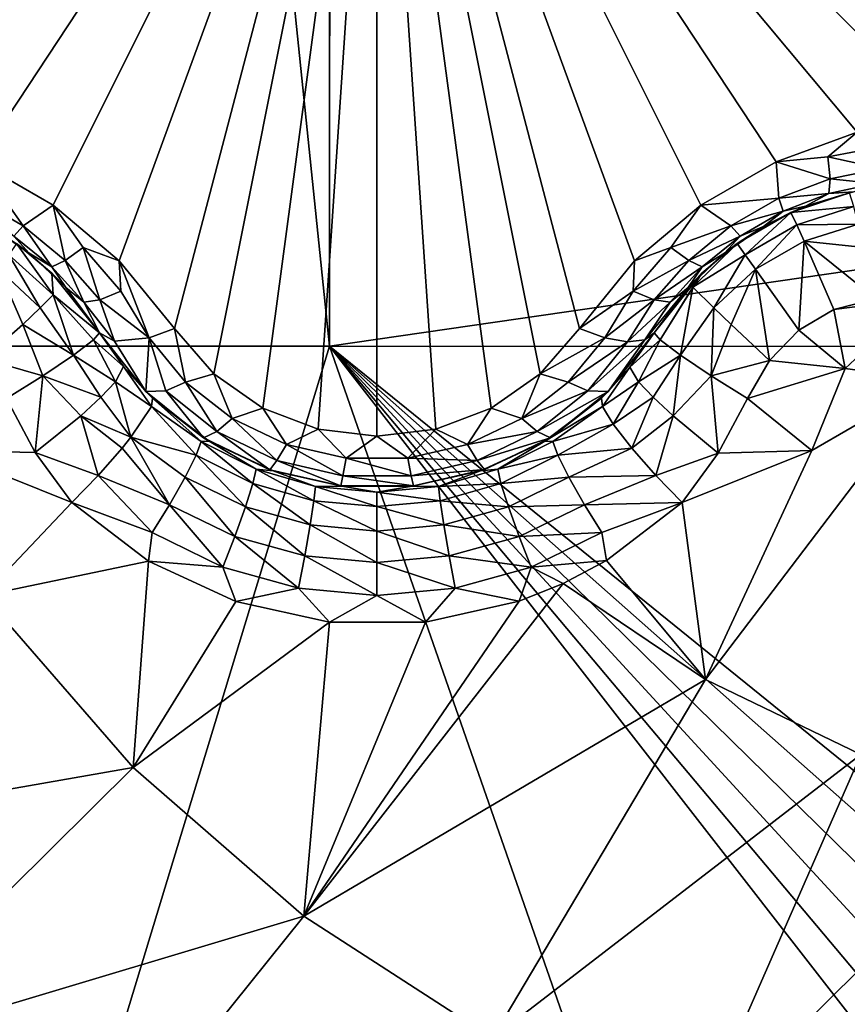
# Model space of a CAD drawing. Header units: metres. Extents: x -205 to 205, y -104 to 104.
# Tile 406 of 656: x -167.85 to -165.85, y 45.55 to 47.93. Entities that reach past the tile are written whole.
import ezdxf

# ---------------------------------------------------------------- set-up
doc = ezdxf.new("R2010")
doc.units = ezdxf.units.M
doc.layers.add('solid_01_2-CONSUMER_EHM_BOX_SW0001', color=7, linetype='CONTINUOUS')

msp = doc.modelspace()

# ---------------------------------------------------------------- linework, layer by layer
at = {"layer": 'solid_01_2-CONSUMER_EHM_BOX_SW0001'}
for points in [[(-200.010849, -74.958488), (-200.010773, 75.041512), (-0.010778, 75.04142)], [(-0.010849, -74.95858), (-200.010849, -74.958488), (-0.010778, 75.04142)], [(-91.959076, 42.820488, 75), (-76.402473, 63.637558, 75), (-185.602478, 63.645401, 75)], [(-92.726151, 42.986298, 75), (-91.959076, 42.820488, 75), (-185.602478, 63.645401, 75)], [(-93.500885, 43.041248, 75), (-92.726151, 42.986298, 75), (-185.602478, 63.645401, 75)], [(-168.500885, 43.051987, 75), (-93.500885, 43.041248, 75), (-185.602478, 63.645401, 75)], [(-168.602615, 61.64418, 69), (-167.103653, 47.144073, 63.099998), (-168.603653, 47.14418, 63.099998)], [(-167.103073, 55.294075, 66.416206), (-167.103653, 47.144073, 63.099998), (-168.602615, 61.64418, 69)], [(-167.103546, 48.644073, 69.5), (-167.103653, 47.144073, 63.099998), (-167.103073, 55.294075, 66.416206)], [(-168.829529, 47.989223, 16.667706), (-168.743637, 47.874794, 16.660553), (-166.989258, 49.051769, 15.440842)], [(-168.743637, 47.874794, 16.660553), (-168.632523, 47.783989, 16.639118), (-166.989258, 49.051769, 15.440842)], [(-168.632523, 47.783989, 16.639118), (-168.501999, 47.72253, 16.603487), (-166.989258, 49.051769, 15.440842)], [(-168.501999, 47.72253, 16.603487), (-168.35968, 47.695293, 16.554106), (-166.989258, 49.051769, 15.440842)], [(-168.35968, 47.695293, 16.554106), (-168.151077, 47.6614, 16.486938), (-166.989258, 49.051769, 15.440842)], [(-168.151077, 47.6614, 16.486938), (-167.954849, 47.590122, 16.452236), (-166.989258, 49.051769, 15.440842)], [(-167.954849, 47.590122, 16.452236), (-167.772354, 47.484768, 16.45223), (-166.989258, 49.051769, 15.440842)], [(-167.772354, 47.484768, 16.45223), (-167.612503, 47.350471, 16.486921), (-166.989258, 49.051769, 15.440842)], [(-167.612503, 47.350471, 16.486921), (-167.47879, 47.186714, 16.554106), (-166.989258, 49.051769, 15.440842)], [(-167.47879, 47.186714, 16.554106), (-167.384018, 47.077061, 16.603498), (-166.989258, 49.051769, 15.440842)], [(-167.384018, 47.077061, 16.603498), (-167.265472, 46.994724, 16.639135), (-166.989258, 49.051769, 15.440842)], [(-167.265472, 46.994724, 16.639135), (-167.131271, 46.943928, 16.660563), (-166.989258, 49.051769, 15.440842)], [(-167.131271, 46.943928, 16.660563), (-166.989212, 46.926777, 16.667706), (-166.989258, 49.051769, 15.440842)], [(-165.476486, 47.722546, 16.603502), (-166.989258, 49.051769, 15.440842), (-165.618835, 47.695293, 16.554106)], [(-165.827515, 47.661377, 16.486923), (-165.618835, 47.695293, 16.554106), (-166.989258, 49.051769, 15.440842)], [(-165.345917, 47.784039, 16.639137), (-166.989258, 49.051769, 15.440842), (-165.476486, 47.722546, 16.603502)], [(-165.234818, 47.87487, 16.660563), (-166.989258, 49.051769, 15.440842), (-165.345917, 47.784039, 16.639137)], [(-165.148941, 47.989319, 16.667706), (-166.989258, 49.051769, 15.440842), (-165.234818, 47.87487, 16.660563)], [(-166.023712, 47.590107, 16.452232), (-165.827515, 47.661377, 16.486923), (-166.989258, 49.051769, 15.440842)], [(-166.206207, 47.484741, 16.452232), (-166.023712, 47.590107, 16.452232), (-166.989258, 49.051769, 15.440842)], [(-166.366058, 47.350441, 16.486931), (-166.206207, 47.484741, 16.452232), (-166.989258, 49.051769, 15.440842)], [(-166.499725, 47.186714, 16.554106), (-166.366058, 47.350441, 16.486931), (-166.989258, 49.051769, 15.440842)], [(-166.594482, 47.07708, 16.603489), (-166.499725, 47.186714, 16.554106), (-166.989258, 49.051769, 15.440842)], [(-166.712982, 46.994762, 16.63912), (-166.594482, 47.07708, 16.603489), (-166.989258, 49.051769, 15.440842)], [(-166.847168, 46.943951, 16.660553), (-166.712982, 46.994762, 16.63912), (-166.989258, 49.051769, 15.440842)], [(-166.989212, 46.926777, 16.667706), (-166.847168, 46.943951, 16.660553), (-166.989258, 49.051769, 15.440842)], [(-167.103653, 47.144073, 69.5), (-167.103653, 47.144073, 63.099998), (-167.103546, 48.644073, 69.5)], [(-167.103653, 47.144073, 69.5), (-167.103546, 48.644073, 69.5), (-156.753555, 48.64333, 69.5)], [(-156.753662, 47.14333, 69.5), (-167.103653, 47.144073, 69.5), (-156.753555, 48.64333, 69.5)], [(-165.899048, 47.601673, 16.492575), (-165.827515, 47.661377, 16.486923), (-166.023712, 47.590107, 16.452232)], [(-165.899048, 47.601673, 16.492575), (-165.761932, 47.627705, 16.533466), (-165.827515, 47.661377, 16.486923)], [(-165.769516, 47.573307, 16.586805), (-165.761932, 47.627705, 16.533466), (-165.899048, 47.601673, 16.492575)], [(-167.845108, 47.434937, 16.525867), (-167.954849, 47.590122, 16.452236), (-167.961288, 47.502037, 16.525846)], [(-167.845108, 47.434937, 16.525867), (-167.772354, 47.484768, 16.45223), (-167.954849, 47.590122, 16.452236)], [(-166.016983, 47.502155, 16.525867), (-166.023712, 47.590107, 16.452232), (-166.206207, 47.484741, 16.452232)], [(-165.893478, 47.548466, 16.547344), (-165.899048, 47.601673, 16.492575), (-166.023712, 47.590107, 16.452232)], [(-165.893478, 47.548466, 16.547344), (-166.023712, 47.590107, 16.452232), (-166.016983, 47.502155, 16.525867)], [(-165.769516, 47.573307, 16.586805), (-165.899048, 47.601673, 16.492575), (-165.893478, 47.548466, 16.547344)], [(-165.769516, 47.573307, 16.586805), (-165.893478, 47.548466, 16.547344), (-165.784134, 47.537354, 16.652796)], [(-165.893478, 47.548466, 16.547344), (-166.016983, 47.502155, 16.525867), (-165.896179, 47.512939, 16.615105)], [(-165.893478, 47.548466, 16.547344), (-165.896179, 47.512939, 16.615105), (-165.784134, 47.537354, 16.652796)], [(-165.896179, 47.512939, 16.615105), (-165.952621, 47.482216, 16.674862), (-165.836319, 47.517094, 16.708681)], [(-165.846451, 47.514858, 18.188536), (-165.836319, 47.517094, 16.708681), (-165.952621, 47.482216, 16.674862)], [(-165.784134, 47.537354, 16.652796), (-165.896179, 47.512939, 16.615105), (-165.836319, 47.517094, 16.708681)], [(-167.845108, 47.434937, 16.525867), (-167.961288, 47.502037, 16.525846), (-167.867538, 47.41021, 16.594767)], [(-166.016983, 47.502155, 16.525867), (-166.206207, 47.484741, 16.452232), (-166.133179, 47.435093, 16.525846)], [(-166.016983, 47.502155, 16.525867), (-166.133179, 47.435093, 16.525846), (-166.00679, 47.470371, 16.594767)], [(-166.016983, 47.502155, 16.525867), (-166.00679, 47.470371, 16.594767), (-165.896179, 47.512939, 16.615105)], [(-165.896179, 47.512939, 16.615105), (-166.00679, 47.470371, 16.594767), (-165.952621, 47.482216, 16.674862)], [(-165.988052, 47.467319, 18.189606), (-165.846451, 47.514858, 18.188536), (-165.952621, 47.482216, 16.674862)], [(-165.836121, 47.481968, 18.315002), (-165.846451, 47.514858, 18.188536), (-165.988052, 47.467319, 18.189606)], [(-167.743256, 47.351135, 16.547346), (-167.772354, 47.484768, 16.45223), (-167.845108, 47.434937, 16.525867)], [(-167.699966, 47.382557, 16.492579), (-167.612503, 47.350471, 16.486921), (-167.772354, 47.484768, 16.45223)], [(-167.743256, 47.351135, 16.547346), (-167.699966, 47.382557, 16.492579), (-167.772354, 47.484768, 16.45223)], [(-166.278397, 47.382717, 16.492529), (-166.206207, 47.484741, 16.452232), (-166.366058, 47.350441, 16.486931)], [(-166.133179, 47.435093, 16.525846), (-166.206207, 47.484741, 16.452232), (-166.278397, 47.382717, 16.492529)], [(-166.133179, 47.435093, 16.525846), (-166.110779, 47.410351, 16.594748), (-166.00679, 47.470371, 16.594767)], [(-166.00679, 47.470371, 16.594767), (-166.110779, 47.410351, 16.594748), (-166.054749, 47.433132, 16.664257)], [(-166.00679, 47.470371, 16.594767), (-166.054749, 47.433132, 16.664257), (-165.952621, 47.482216, 16.674862)], [(-165.988052, 47.467319, 18.189606), (-165.952621, 47.482216, 16.674862), (-166.054749, 47.433132, 16.664257)], [(-165.836121, 47.481968, 18.315002), (-165.988052, 47.467319, 18.189606), (-165.974014, 47.437275, 18.314014)], [(-165.825073, 47.438911, 18.370676), (-165.836121, 47.481968, 18.315002), (-165.974014, 47.437275, 18.314014)], [(-166.118103, 47.392178, 18.189602), (-165.988052, 47.467319, 18.189606), (-166.054764, 47.433128, 18.189688)], [(-165.988052, 47.467319, 18.189606), (-166.118103, 47.392178, 18.189602), (-166.099075, 47.365013, 18.314014)], [(-165.974014, 47.437275, 18.314014), (-165.988052, 47.467319, 18.189606), (-166.099075, 47.365013, 18.314014)], [(-166.054764, 47.433128, 18.189688), (-165.988052, 47.467319, 18.189606), (-166.054749, 47.433132, 16.664257)], [(-167.923813, 47.433159, 16.664257), (-167.860779, 47.392437, 18.189602), (-167.830246, 47.369255, 16.674856)], [(-167.867538, 47.41021, 16.594767), (-167.923813, 47.433159, 16.664257), (-167.830246, 47.369255, 16.674856)], [(-167.845108, 47.434937, 16.525867), (-167.867538, 47.41021, 16.594767), (-167.775375, 47.335712, 16.615108)], [(-167.743256, 47.351135, 16.547346), (-167.845108, 47.434937, 16.525867), (-167.775375, 47.335712, 16.615108)], [(-166.133179, 47.435093, 16.525846), (-166.278397, 47.382717, 16.492529), (-166.235107, 47.351276, 16.5473)], [(-166.133179, 47.435093, 16.525846), (-166.235107, 47.351276, 16.5473), (-166.110779, 47.410351, 16.594748)], [(-166.110779, 47.410351, 16.594748), (-166.148315, 47.369228, 16.674866), (-166.054749, 47.433132, 16.664257)], [(-166.054764, 47.433128, 18.189688), (-166.054749, 47.433132, 16.664257), (-166.148315, 47.369228, 16.674866)], [(-166.118103, 47.392178, 18.189602), (-166.054764, 47.433128, 18.189688), (-166.148315, 47.369228, 16.674866)], [(-165.974014, 47.437275, 18.314014), (-166.099075, 47.365013, 18.314014), (-166.074051, 47.329945, 18.369345)], [(-165.956131, 47.398079, 18.369343), (-165.974014, 47.437275, 18.314014), (-166.074051, 47.329945, 18.369345)], [(-165.825073, 47.438911, 18.370676), (-165.974014, 47.437275, 18.314014), (-165.956131, 47.398079, 18.369343)], [(-165.81131, 47.38245, 18.411446), (-165.825073, 47.438911, 18.370676), (-165.956131, 47.398079, 18.369343)], [(-167.775375, 47.335712, 16.615108), (-167.867538, 47.41021, 16.594767), (-167.830246, 47.369255, 16.674856)], [(-166.235107, 47.351276, 16.5473), (-166.203003, 47.335838, 16.615065), (-166.110779, 47.410351, 16.594748)], [(-166.110779, 47.410351, 16.594748), (-166.203003, 47.335838, 16.615065), (-166.148315, 47.369228, 16.674866)], [(-165.956131, 47.398079, 18.369343), (-166.074051, 47.329945, 18.369345), (-165.968704, 47.183304, 18.439503)], [(-165.884003, 47.232647, 18.439516), (-165.956131, 47.398079, 18.369343), (-165.968704, 47.183304, 18.439503)], [(-165.782516, 47.258736, 18.438095), (-165.956131, 47.398079, 18.369343), (-165.884003, 47.232647, 18.439516)], [(-165.782516, 47.258736, 18.438095), (-165.81131, 47.38245, 18.411446), (-165.956131, 47.398079, 18.369343)], [(-167.772156, 47.2682, 18.315002), (-167.860779, 47.392437, 18.189602), (-167.879776, 47.365257, 18.314011)], [(-167.772156, 47.2682, 18.315002), (-167.775421, 47.320827, 18.189007), (-167.860779, 47.392437, 18.189602)], [(-167.830246, 47.369255, 16.674856), (-167.860779, 47.392437, 18.189602), (-167.775421, 47.320827, 18.189007)], [(-167.65976, 47.256203, 16.586803), (-167.699966, 47.382557, 16.492579), (-167.743256, 47.351135, 16.547346)], [(-167.699966, 47.382557, 16.492579), (-167.608871, 47.276829, 16.53347), (-167.612503, 47.350471, 16.486921)], [(-167.65976, 47.256203, 16.586803), (-167.608871, 47.276829, 16.53347), (-167.699966, 47.382557, 16.492579)], [(-166.369583, 47.276932, 16.533424), (-166.278397, 47.382717, 16.492529), (-166.366058, 47.350441, 16.486931)], [(-166.235107, 47.351276, 16.5473), (-166.278397, 47.382717, 16.492529), (-166.369583, 47.276932, 16.533424)], [(-166.225006, 47.286755, 18.251541), (-166.118103, 47.392178, 18.189602), (-166.20314, 47.320801, 18.189007)], [(-166.099075, 47.365013, 18.314014), (-166.118103, 47.392178, 18.189602), (-166.225006, 47.286755, 18.251541)], [(-166.20314, 47.320801, 18.189007), (-166.118103, 47.392178, 18.189602), (-166.148315, 47.369228, 16.674866)], [(-167.803925, 47.237106, 18.370678), (-167.879776, 47.365257, 18.314011), (-167.904785, 47.330177, 18.369339)], [(-167.803925, 47.237106, 18.370678), (-167.772156, 47.2682, 18.315002), (-167.879776, 47.365257, 18.314011)], [(-167.830246, 47.369255, 16.674856), (-167.775421, 47.320827, 18.189007), (-167.741867, 47.285961, 16.708677)], [(-167.775375, 47.335712, 16.615108), (-167.830246, 47.369255, 16.674856), (-167.741867, 47.285961, 16.708677)], [(-167.743256, 47.351135, 16.547346), (-167.775375, 47.335712, 16.615108), (-167.698212, 47.250889, 16.652798)], [(-167.65976, 47.256203, 16.586803), (-167.743256, 47.351135, 16.547346), (-167.698212, 47.250889, 16.652798)], [(-167.539917, 47.164806, 16.587637), (-167.47879, 47.186714, 16.554106), (-167.612503, 47.350471, 16.486921)], [(-167.608871, 47.276829, 16.53347), (-167.539917, 47.164806, 16.587637), (-167.612503, 47.350471, 16.486921)], [(-166.369583, 47.276932, 16.533424), (-166.366058, 47.350441, 16.486931), (-166.499725, 47.186714, 16.554106)], [(-166.235107, 47.351276, 16.5473), (-166.369583, 47.276932, 16.533424), (-166.31868, 47.256294, 16.586763)], [(-166.235107, 47.351276, 16.5473), (-166.31868, 47.256294, 16.586763), (-166.203003, 47.335838, 16.615065)], [(-166.203003, 47.335838, 16.615065), (-166.236664, 47.285946, 16.708685), (-166.148315, 47.369228, 16.674866)], [(-166.20314, 47.320801, 18.189007), (-166.148315, 47.369228, 16.674866), (-166.236664, 47.285946, 16.708685)], [(-166.099075, 47.365013, 18.314014), (-166.225006, 47.286755, 18.251541), (-166.174866, 47.236801, 18.370676)], [(-166.074051, 47.329945, 18.369345), (-166.099075, 47.365013, 18.314014), (-166.174866, 47.236801, 18.370676)], [(-167.941177, 47.113445, 18.438204), (-167.845932, 47.196953, 18.411446), (-167.904785, 47.330177, 18.369339)], [(-167.845932, 47.196953, 18.411446), (-167.803925, 47.237106, 18.370678), (-167.904785, 47.330177, 18.369339)], [(-167.698212, 47.250889, 16.652798), (-167.775375, 47.335712, 16.615108), (-167.741867, 47.285961, 16.708677)], [(-166.31868, 47.256294, 16.586763), (-166.280243, 47.250969, 16.652756), (-166.203003, 47.335838, 16.615065)], [(-166.203003, 47.335838, 16.615065), (-166.280243, 47.250969, 16.652756), (-166.236664, 47.285946, 16.708685)], [(-166.074051, 47.329945, 18.369345), (-166.174866, 47.236801, 18.370676), (-166.132828, 47.196667, 18.411446)], [(-166.074051, 47.329945, 18.369345), (-166.132828, 47.196667, 18.411446), (-166.040024, 47.109921, 18.438086)], [(-165.968704, 47.183304, 18.439503), (-166.074051, 47.329945, 18.369345), (-166.040024, 47.109921, 18.438086)], [(-167.772156, 47.2682, 18.315002), (-167.659988, 47.17662, 18.184393), (-167.775421, 47.320827, 18.189007)], [(-167.741867, 47.285961, 16.708677), (-167.775421, 47.320827, 18.189007), (-167.659988, 47.17662, 18.184393)], [(-166.20314, 47.320801, 18.189007), (-166.236664, 47.285946, 16.708685), (-166.318527, 47.176617, 16.770613)], [(-166.318527, 47.176617, 18.184393), (-166.20314, 47.320801, 18.189007), (-166.318527, 47.176617, 16.770613)], [(-166.303894, 47.159401, 18.285561), (-166.20314, 47.320801, 18.189007), (-166.318527, 47.176617, 18.184393)], [(-166.225006, 47.286755, 18.251541), (-166.20314, 47.320801, 18.189007), (-166.303894, 47.159401, 18.285561)], [(-167.741867, 47.285961, 16.708677), (-167.659988, 47.17662, 18.184393), (-167.659988, 47.17662, 16.770613)], [(-167.698212, 47.250889, 16.652798), (-167.741867, 47.285961, 16.708677), (-167.659988, 47.17662, 16.770613)], [(-166.341599, 47.159428, 16.703592), (-166.318527, 47.176617, 16.770613), (-166.236664, 47.285946, 16.708685)], [(-166.280243, 47.250969, 16.652756), (-166.341599, 47.159428, 16.703592), (-166.236664, 47.285946, 16.708685)], [(-166.225006, 47.286755, 18.251541), (-166.303894, 47.159401, 18.285561), (-166.255188, 47.122643, 18.369303)], [(-166.174866, 47.236801, 18.370676), (-166.225006, 47.286755, 18.251541), (-166.255188, 47.122643, 18.369303)], [(-167.803925, 47.237106, 18.370678), (-167.723328, 47.122643, 18.369303), (-167.772156, 47.2682, 18.315002)], [(-167.772156, 47.2682, 18.315002), (-167.723328, 47.122643, 18.369303), (-167.674637, 47.159401, 18.285561)], [(-167.772156, 47.2682, 18.315002), (-167.674637, 47.159401, 18.285561), (-167.659988, 47.17662, 18.184393)], [(-167.65976, 47.256203, 16.586803), (-167.698212, 47.250889, 16.652798), (-167.624237, 47.156239, 16.680105)], [(-167.539917, 47.164806, 16.587637), (-167.608871, 47.276829, 16.53347), (-167.65976, 47.256203, 16.586803)], [(-167.624237, 47.156239, 16.680105), (-167.539917, 47.164806, 16.587637), (-167.65976, 47.256203, 16.586803)], [(-166.438202, 47.164692, 16.587925), (-166.369583, 47.276932, 16.533424), (-166.499725, 47.186714, 16.554106)], [(-166.31868, 47.256294, 16.586763), (-166.369583, 47.276932, 16.533424), (-166.438202, 47.164692, 16.587925)], [(-166.438202, 47.164692, 16.587925), (-166.383148, 47.154961, 16.639465), (-166.31868, 47.256294, 16.586763)], [(-166.31868, 47.256294, 16.586763), (-166.383148, 47.154961, 16.639465), (-166.280243, 47.250969, 16.652756)], [(-165.884003, 47.232647, 18.439516), (-165.856842, 47.090366, 18.426464), (-165.675873, 47.259071, 18.432564)], [(-165.782516, 47.258736, 18.438095), (-165.884003, 47.232647, 18.439516), (-165.675873, 47.259071, 18.432564)], [(-165.856842, 47.090366, 18.426464), (-165.64505, 47.06134, 18.393747), (-165.675873, 47.259071, 18.432564)], [(-167.845932, 47.196953, 18.411446), (-167.723328, 47.122643, 18.369303), (-167.803925, 47.237106, 18.370678)], [(-167.624237, 47.156239, 16.680105), (-167.698212, 47.250889, 16.652798), (-167.659988, 47.17662, 16.770613)], [(-166.383148, 47.154961, 16.639465), (-166.341599, 47.159428, 16.703592), (-166.280243, 47.250969, 16.652756)], [(-166.174866, 47.236801, 18.370676), (-166.255188, 47.122643, 18.369303), (-166.180786, 47.072655, 18.42128)], [(-166.132828, 47.196667, 18.411446), (-166.174866, 47.236801, 18.370676), (-166.180786, 47.072655, 18.42128)], [(-165.884003, 47.232647, 18.439516), (-165.968704, 47.183304, 18.439503), (-165.856842, 47.090366, 18.426464)], [(-167.941177, 47.113445, 18.438204), (-167.797729, 47.072655, 18.42128), (-167.845932, 47.196953, 18.411446)], [(-167.845932, 47.196953, 18.411446), (-167.797729, 47.072655, 18.42128), (-167.723328, 47.122643, 18.369303)], [(-167.45195, 47.057407, 16.634918), (-167.47879, 47.186714, 16.554106), (-167.539917, 47.164806, 16.587637)], [(-167.45195, 47.057407, 16.634918), (-167.384018, 47.077061, 16.603498), (-167.47879, 47.186714, 16.554106)], [(-166.438202, 47.164692, 16.587925), (-166.499725, 47.186714, 16.554106), (-166.594482, 47.07708, 16.603489)], [(-166.040024, 47.109921, 18.438086), (-166.132828, 47.196667, 18.411446), (-166.180786, 47.072655, 18.42128)], [(-165.968704, 47.183304, 18.439503), (-166.040024, 47.109921, 18.438086), (-165.856842, 47.090366, 18.426464)], [(-167.621658, 47.058136, 18.304129), (-167.674637, 47.159401, 18.285561), (-167.723328, 47.122643, 18.369303)], [(-167.602524, 47.095238, 18.172401), (-167.659988, 47.17662, 18.184393), (-167.674637, 47.159401, 18.285561)], [(-167.621658, 47.058136, 18.304129), (-167.602524, 47.095238, 18.172401), (-167.674637, 47.159401, 18.285561)], [(-167.659988, 47.17662, 16.770613), (-167.659988, 47.17662, 18.184393), (-167.602524, 47.095238, 18.172401)], [(-167.548187, 47.034508, 16.815081), (-167.659988, 47.17662, 16.770613), (-167.602524, 47.095238, 18.172401)], [(-167.548187, 47.034508, 16.815081), (-167.624237, 47.156239, 16.680105), (-167.659988, 47.17662, 16.770613)], [(-167.548187, 47.034508, 16.815081), (-167.539917, 47.164806, 16.587637), (-167.624237, 47.156239, 16.680105)], [(-167.499649, 47.036022, 16.690861), (-167.539917, 47.164806, 16.587637), (-167.548187, 47.034508, 16.815081)], [(-167.499649, 47.036022, 16.690861), (-167.45195, 47.057407, 16.634918), (-167.539917, 47.164806, 16.587637)], [(-166.526566, 47.057415, 16.634914), (-166.438202, 47.164692, 16.587925), (-166.594482, 47.07708, 16.603489)], [(-166.526566, 47.057415, 16.634914), (-166.383148, 47.154961, 16.639465), (-166.438202, 47.164692, 16.587925)], [(-166.478867, 47.03603, 16.690857), (-166.430237, 47.034603, 16.81505), (-166.341599, 47.159428, 16.703592)], [(-166.478867, 47.03603, 16.690857), (-166.341599, 47.159428, 16.703592), (-166.383148, 47.154961, 16.639465)], [(-166.430237, 47.034603, 16.81505), (-166.318527, 47.176617, 16.770613), (-166.341599, 47.159428, 16.703592)], [(-166.430237, 47.034603, 16.81505), (-166.318527, 47.176617, 18.184393), (-166.318527, 47.176617, 16.770613)], [(-166.430237, 47.034603, 16.81505), (-166.377304, 47.093616, 18.172096), (-166.318527, 47.176617, 18.184393)], [(-166.377304, 47.093616, 18.172096), (-166.303894, 47.159401, 18.285561), (-166.318527, 47.176617, 18.184393)], [(-166.356873, 47.058136, 18.304127), (-166.303894, 47.159401, 18.285561), (-166.377304, 47.093616, 18.172096)], [(-166.356873, 47.058136, 18.304127), (-166.255188, 47.122643, 18.369303), (-166.303894, 47.159401, 18.285561)], [(-168.603653, 47.14418, 63.099998), (-167.103653, 47.144073, 63.099998), (-168.500961, 42.551987, 63.099998)], [(-167.103653, 47.144073, 63.099998), (-165.500961, 42.551556, 63.099998), (-168.500961, 42.551987, 63.099998)], [(-167.103653, 47.144073, 63.099998), (-165.478745, 45.055916, 63.099998), (-165.500961, 42.551556, 63.099998)], [(-167.103653, 47.144073, 63.099998), (-165.458801, 45.188354, 63.099998), (-165.478745, 45.055916, 63.099998)], [(-167.103653, 47.144073, 63.099998), (-165.111298, 45.532738, 63.099998), (-165.227432, 45.485256, 63.099998)], [(-167.103653, 47.144073, 63.099998), (-156.753662, 47.14333, 63.099998), (-165.111298, 45.532738, 63.099998)], [(-167.103653, 47.144073, 63.099998), (-165.227432, 45.485256, 63.099998), (-165.330124, 45.406025, 63.099998)], [(-167.103653, 47.144073, 63.099998), (-165.330124, 45.406025, 63.099998), (-165.410278, 45.304058, 63.099998)], [(-167.103653, 47.144073, 63.099998), (-165.410278, 45.304058, 63.099998), (-165.458801, 45.188354, 63.099998)], [(-156.753662, 47.14333, 69.5), (-156.753662, 47.14333, 63.099998), (-167.103653, 47.144073, 63.099998)], [(-156.753662, 47.14333, 69.5), (-167.103653, 47.144073, 63.099998), (-167.103653, 47.144073, 69.5)], [(-166.478867, 47.03603, 16.690857), (-166.383148, 47.154961, 16.639465), (-166.526566, 47.057415, 16.634914)], [(-167.941177, 47.113445, 18.438204), (-167.885086, 47.017994, 18.432564), (-167.797729, 47.072655, 18.42128)], [(-167.656906, 47.021286, 18.36202), (-167.723328, 47.122643, 18.369303), (-167.797729, 47.072655, 18.42128)], [(-167.656906, 47.021286, 18.36202), (-167.621658, 47.058136, 18.304129), (-167.723328, 47.122643, 18.369303)], [(-166.321609, 47.021286, 18.36202), (-166.255188, 47.122643, 18.369303), (-166.356873, 47.058136, 18.304127)], [(-166.27272, 46.975952, 18.402061), (-166.255188, 47.122643, 18.369303), (-166.321609, 47.021286, 18.36202)], [(-166.27272, 46.975952, 18.402061), (-166.180786, 47.072655, 18.42128), (-166.255188, 47.122643, 18.369303)], [(-167.621658, 47.058136, 18.304129), (-167.534897, 46.998158, 18.24468), (-167.602524, 47.095238, 18.172401)], [(-167.602524, 47.095238, 18.172401), (-167.534897, 46.998158, 18.24468), (-167.532104, 47.018768, 18.155281)], [(-167.548187, 47.034508, 16.815081), (-167.602524, 47.095238, 18.172401), (-167.532104, 47.018768, 18.155281)], [(-166.377304, 47.093616, 18.172096), (-166.446411, 47.018768, 18.155281), (-166.443634, 46.998161, 18.244682)], [(-166.430237, 47.034603, 16.81505), (-166.446411, 47.018768, 18.155281), (-166.377304, 47.093616, 18.172096)], [(-166.356873, 47.058136, 18.304127), (-166.377304, 47.093616, 18.172096), (-166.443634, 46.998161, 18.244682)], [(-166.040024, 47.109921, 18.438086), (-166.180786, 47.072655, 18.42128), (-166.09343, 47.017994, 18.432564)], [(-166.040024, 47.109921, 18.438086), (-166.09343, 47.017994, 18.432564), (-165.856842, 47.090366, 18.426464)], [(-166.09343, 47.017994, 18.432564), (-165.937668, 46.89241, 18.393749), (-165.856842, 47.090366, 18.426464)], [(-165.856842, 47.090366, 18.426464), (-165.937668, 46.89241, 18.393749), (-165.64505, 47.06134, 18.393747)], [(-167.815643, 46.887115, 18.416395), (-167.797729, 47.072655, 18.42128), (-167.885086, 47.017994, 18.432564)], [(-167.815643, 46.887115, 18.416395), (-167.705795, 46.975952, 18.402063), (-167.797729, 47.072655, 18.42128)], [(-167.705795, 46.975952, 18.402063), (-167.656906, 47.021286, 18.36202), (-167.797729, 47.072655, 18.42128)], [(-167.45195, 47.057407, 16.634918), (-167.339767, 46.969288, 16.672251), (-167.384018, 47.077061, 16.603498)], [(-167.339767, 46.969288, 16.672251), (-167.265472, 46.994724, 16.639135), (-167.384018, 47.077061, 16.603498)], [(-166.638748, 46.969292, 16.672249), (-166.594482, 47.07708, 16.603489), (-166.712982, 46.994762, 16.63912)], [(-166.638748, 46.969292, 16.672249), (-166.526566, 47.057415, 16.634914), (-166.594482, 47.07708, 16.603489)], [(-166.163773, 46.8857, 18.416172), (-166.180786, 47.072655, 18.42128), (-166.27272, 46.975952, 18.402061)], [(-166.163773, 46.8857, 18.416172), (-166.09343, 47.017994, 18.432564), (-166.180786, 47.072655, 18.42128)], [(-167.656906, 47.021286, 18.36202), (-167.584152, 46.92424, 18.356613), (-167.621658, 47.058136, 18.304129)], [(-167.621658, 47.058136, 18.304129), (-167.584152, 46.92424, 18.356613), (-167.534897, 46.998158, 18.24468)], [(-167.376648, 46.937943, 16.731564), (-167.45195, 47.057407, 16.634918), (-167.499649, 47.036022, 16.690861)], [(-167.376648, 46.937943, 16.731564), (-167.339767, 46.969288, 16.672251), (-167.45195, 47.057407, 16.634918)], [(-166.478867, 47.03603, 16.690857), (-166.526566, 47.057415, 16.634914), (-166.638748, 46.969292, 16.672249)], [(-166.356873, 47.058136, 18.304127), (-166.443634, 46.998161, 18.244682), (-166.41806, 46.956001, 18.321918)], [(-166.321609, 47.021286, 18.36202), (-166.356873, 47.058136, 18.304127), (-166.41806, 46.956001, 18.321918)], [(-165.64505, 47.06134, 18.393747), (-166.194977, 46.338856, 18.246735), (-165.81926, 46.157303, 18.128479)], [(-165.64505, 47.06134, 18.393747), (-165.937668, 46.89241, 18.393749), (-166.194977, 46.338856, 18.246735)], [(-167.815643, 46.887115, 18.416395), (-167.885086, 47.017994, 18.432564), (-168.040863, 46.89241, 18.393747)], [(-167.705795, 46.975952, 18.402063), (-167.584152, 46.92424, 18.356613), (-167.656906, 47.021286, 18.36202)], [(-167.499649, 47.036022, 16.690861), (-167.548187, 47.034508, 16.815081), (-167.408401, 46.922577, 16.848858)], [(-167.548187, 47.034508, 16.815081), (-167.532104, 47.018768, 18.155281), (-167.408401, 46.922577, 16.848858)], [(-167.534897, 46.998158, 18.24468), (-167.414261, 46.914051, 18.2019), (-167.532104, 47.018768, 18.155281)], [(-167.414261, 46.914051, 18.2019), (-167.395142, 46.914417, 18.128029), (-167.532104, 47.018768, 18.155281)], [(-167.408401, 46.922577, 16.848858), (-167.532104, 47.018768, 18.155281), (-167.395142, 46.914417, 18.128029)], [(-167.376648, 46.937943, 16.731564), (-167.499649, 47.036022, 16.690861), (-167.408401, 46.922577, 16.848858)], [(-166.478867, 47.03603, 16.690857), (-166.638748, 46.969292, 16.672249), (-166.601868, 46.937943, 16.731562)], [(-166.478867, 47.03603, 16.690857), (-166.601868, 46.937943, 16.731562), (-166.430237, 47.034603, 16.81505)], [(-166.601868, 46.937943, 16.731562), (-166.569687, 46.922848, 16.84878), (-166.430237, 47.034603, 16.81505)], [(-166.583389, 46.914421, 18.128029), (-166.443634, 46.998161, 18.244682), (-166.446411, 47.018768, 18.155281)], [(-166.569687, 46.922848, 16.84878), (-166.583389, 46.914421, 18.128029), (-166.446411, 47.018768, 18.155281)], [(-166.569687, 46.922848, 16.84878), (-166.446411, 47.018768, 18.155281), (-166.430237, 47.034603, 16.81505)], [(-166.321609, 47.021286, 18.36202), (-166.41806, 46.956001, 18.321918), (-166.373077, 46.897873, 18.376806)], [(-166.27272, 46.975952, 18.402061), (-166.321609, 47.021286, 18.36202), (-166.373077, 46.897873, 18.376806)], [(-166.163773, 46.8857, 18.416172), (-165.937668, 46.89241, 18.393749), (-166.09343, 47.017994, 18.432564)], [(-167.584152, 46.92424, 18.356613), (-167.426544, 46.880726, 18.273518), (-167.534897, 46.998158, 18.24468)], [(-167.426544, 46.880726, 18.273518), (-167.414261, 46.914051, 18.2019), (-167.534897, 46.998158, 18.24468)], [(-167.339767, 46.969288, 16.672251), (-167.208084, 46.906441, 16.698145), (-167.265472, 46.994724, 16.639135)], [(-167.208084, 46.906441, 16.698145), (-167.131271, 46.943928, 16.660563), (-167.265472, 46.994724, 16.639135)], [(-166.770432, 46.906441, 16.698143), (-166.712982, 46.994762, 16.63912), (-166.847168, 46.943951, 16.660553)], [(-166.770432, 46.906441, 16.698143), (-166.638748, 46.969292, 16.672249), (-166.712982, 46.994762, 16.63912)], [(-166.564255, 46.914051, 18.201902), (-166.443634, 46.998161, 18.244682), (-166.583389, 46.914421, 18.128029)], [(-166.564255, 46.914051, 18.201902), (-166.41806, 46.956001, 18.321918), (-166.443634, 46.998161, 18.244682)], [(-167.815643, 46.887115, 18.416395), (-167.663681, 46.831715, 18.401863), (-167.705795, 46.975952, 18.402063)], [(-167.705795, 46.975952, 18.402063), (-167.605438, 46.897873, 18.376804), (-167.584152, 46.92424, 18.356613)], [(-167.705795, 46.975952, 18.402063), (-167.663681, 46.831715, 18.401863), (-167.605438, 46.897873, 18.376804)], [(-167.231476, 46.867683, 16.759886), (-167.339767, 46.969288, 16.672251), (-167.376648, 46.937943, 16.731564)], [(-167.231476, 46.867683, 16.759886), (-167.208084, 46.906441, 16.698145), (-167.339767, 46.969288, 16.672251)], [(-166.601868, 46.937943, 16.731562), (-166.638748, 46.969292, 16.672249), (-166.770432, 46.906441, 16.698143)], [(-166.27272, 46.975952, 18.402061), (-166.373077, 46.897873, 18.376806), (-166.314835, 46.831711, 18.401863)], [(-166.163773, 46.8857, 18.416172), (-166.27272, 46.975952, 18.402061), (-166.314835, 46.831711, 18.401863)], [(-166.551971, 46.880726, 18.273518), (-166.41806, 46.956001, 18.321918), (-166.564255, 46.914051, 18.201902)], [(-166.551971, 46.880726, 18.273518), (-166.373077, 46.897873, 18.376806), (-166.41806, 46.956001, 18.321918)], [(-167.491058, 46.761204, 18.370024), (-167.584152, 46.92424, 18.356613), (-167.605438, 46.897873, 18.376804)], [(-167.453262, 46.827301, 18.333315), (-167.426544, 46.880726, 18.273518), (-167.584152, 46.92424, 18.356613)], [(-167.491058, 46.761204, 18.370024), (-167.453262, 46.827301, 18.333315), (-167.584152, 46.92424, 18.356613)], [(-167.376648, 46.937943, 16.731564), (-167.408401, 46.922577, 16.848858), (-167.248444, 46.845642, 16.871502)], [(-167.408401, 46.922577, 16.848858), (-167.395142, 46.914417, 18.128029), (-167.248444, 46.845642, 16.871502)], [(-167.231476, 46.867683, 16.759886), (-167.376648, 46.937943, 16.731564), (-167.248444, 46.845642, 16.871502)], [(-167.208084, 46.906441, 16.698145), (-167.063675, 46.873676, 16.71142), (-167.131271, 46.943928, 16.660563)], [(-167.063675, 46.873676, 16.71142), (-166.989212, 46.926777, 16.667706), (-167.131271, 46.943928, 16.660563)], [(-167.063675, 46.873676, 16.71142), (-166.914841, 46.873676, 16.71142), (-166.989212, 46.926777, 16.667706)], [(-166.914841, 46.873676, 16.71142), (-166.847168, 46.943951, 16.660553), (-166.989212, 46.926777, 16.667706)], [(-166.914841, 46.873676, 16.71142), (-166.770432, 46.906441, 16.698143), (-166.847168, 46.943951, 16.660553)], [(-166.601868, 46.937943, 16.731562), (-166.770432, 46.906441, 16.698143), (-166.747025, 46.867683, 16.759884)], [(-166.601868, 46.937943, 16.731562), (-166.747025, 46.867683, 16.759884), (-166.569687, 46.922848, 16.84878)], [(-166.747025, 46.867683, 16.759884), (-166.729111, 46.845982, 16.871405), (-166.569687, 46.922848, 16.84878)], [(-166.729111, 46.845982, 16.871405), (-166.583389, 46.914421, 18.128029), (-166.569687, 46.922848, 16.84878)], [(-167.663681, 46.831715, 18.401863), (-167.491058, 46.761204, 18.370024), (-167.605438, 46.897873, 18.376804)], [(-167.426544, 46.880726, 18.273518), (-167.289276, 46.81266, 18.256014), (-167.414261, 46.914051, 18.2019)], [(-167.414261, 46.914051, 18.2019), (-167.281311, 46.846825, 18.184185), (-167.395142, 46.914417, 18.128029)], [(-167.289276, 46.81266, 18.256014), (-167.281311, 46.846825, 18.184185), (-167.414261, 46.914051, 18.2019)], [(-167.281311, 46.846825, 18.184185), (-167.240021, 46.842758, 18.109261), (-167.395142, 46.914417, 18.128029)], [(-167.248444, 46.845642, 16.871502), (-167.395142, 46.914417, 18.128029), (-167.240021, 46.842758, 18.109261)], [(-167.071701, 46.830944, 16.774439), (-167.208084, 46.906441, 16.698145), (-167.231476, 46.867683, 16.759886)], [(-167.071701, 46.830944, 16.774439), (-167.063675, 46.873676, 16.71142), (-167.208084, 46.906441, 16.698145)], [(-166.747025, 46.867683, 16.759884), (-166.770432, 46.906441, 16.698143), (-166.914841, 46.873676, 16.71142)], [(-166.69722, 46.846825, 18.184185), (-166.583389, 46.914421, 18.128029), (-166.73851, 46.842758, 18.109261)], [(-166.729111, 46.845982, 16.871405), (-166.73851, 46.842758, 18.109261), (-166.583389, 46.914421, 18.128029)], [(-166.69722, 46.846825, 18.184185), (-166.564255, 46.914051, 18.201902), (-166.583389, 46.914421, 18.128029)], [(-166.551971, 46.880726, 18.273518), (-166.564255, 46.914051, 18.201902), (-166.69722, 46.846825, 18.184185)], [(-166.525253, 46.827301, 18.333315), (-166.373077, 46.897873, 18.376806), (-166.551971, 46.880726, 18.273518)], [(-166.525253, 46.827301, 18.333315), (-166.314835, 46.831711, 18.401863), (-166.373077, 46.897873, 18.376806)], [(-167.727509, 46.766235, 18.393747), (-168.040863, 46.89241, 18.393747), (-167.940552, 46.541645, 18.299004)], [(-167.815643, 46.887115, 18.416395), (-168.040863, 46.89241, 18.393747), (-167.727509, 46.766235, 18.393747)], [(-167.815643, 46.887115, 18.416395), (-167.727509, 46.766235, 18.393747), (-167.663681, 46.831715, 18.401863)], [(-167.453262, 46.827301, 18.333315), (-167.307251, 46.75589, 18.31599), (-167.426544, 46.880726, 18.273518)], [(-167.307251, 46.75589, 18.31599), (-167.289276, 46.81266, 18.256014), (-167.426544, 46.880726, 18.273518)], [(-166.689255, 46.81266, 18.256014), (-166.551971, 46.880726, 18.273518), (-166.69722, 46.846825, 18.184185)], [(-166.525253, 46.827301, 18.333315), (-166.551971, 46.880726, 18.273518), (-166.689255, 46.81266, 18.256014)], [(-166.163773, 46.8857, 18.416172), (-166.314835, 46.831711, 18.401863), (-166.251007, 46.766232, 18.393747)], [(-165.937668, 46.89241, 18.393749), (-166.251007, 46.766232, 18.393747), (-166.194977, 46.338856, 18.246735)], [(-166.163773, 46.8857, 18.416172), (-166.251007, 46.766232, 18.393747), (-165.937668, 46.89241, 18.393749)], [(-167.231476, 46.867683, 16.759886), (-167.248444, 46.845642, 16.871502), (-167.076477, 46.806614, 16.88282)], [(-167.071701, 46.830944, 16.774439), (-167.231476, 46.867683, 16.759886), (-167.076477, 46.806614, 16.88282)], [(-166.906815, 46.830944, 16.774439), (-167.063675, 46.873676, 16.71142), (-167.071701, 46.830944, 16.774439)], [(-166.906815, 46.830944, 16.774439), (-166.914841, 46.873676, 16.71142), (-167.063675, 46.873676, 16.71142)], [(-166.747025, 46.867683, 16.759884), (-166.914841, 46.873676, 16.71142), (-166.906815, 46.830944, 16.774439)], [(-166.747025, 46.867683, 16.759884), (-166.906815, 46.830944, 16.774439), (-166.729111, 46.845982, 16.871405)], [(-167.663681, 46.831715, 18.401863), (-167.727509, 46.766235, 18.393747), (-167.533112, 46.693874, 18.37966)], [(-167.663681, 46.831715, 18.401863), (-167.533112, 46.693874, 18.37966), (-167.491058, 46.761204, 18.370024)], [(-167.491058, 46.761204, 18.370024), (-167.333023, 46.684296, 18.35281), (-167.453262, 46.827301, 18.333315)], [(-167.333023, 46.684296, 18.35281), (-167.307251, 46.75589, 18.31599), (-167.453262, 46.827301, 18.333315)], [(-167.289276, 46.81266, 18.256014), (-167.141846, 46.770878, 18.245213), (-167.281311, 46.846825, 18.184185)], [(-167.281311, 46.846825, 18.184185), (-167.137939, 46.805439, 18.173239), (-167.240021, 46.842758, 18.109261)], [(-167.141846, 46.770878, 18.245213), (-167.137939, 46.805439, 18.173239), (-167.281311, 46.846825, 18.184185)], [(-167.248444, 46.845642, 16.871502), (-167.240021, 46.842758, 18.109261), (-167.076477, 46.806614, 16.88282)], [(-167.137939, 46.805439, 18.173239), (-167.074051, 46.806347, 18.099707), (-167.240021, 46.842758, 18.109261)], [(-167.076477, 46.806614, 16.88282), (-167.240021, 46.842758, 18.109261), (-167.074051, 46.806347, 18.099707)], [(-167.071701, 46.830944, 16.774439), (-167.076477, 46.806614, 16.88282), (-166.900635, 46.80677, 16.882774)], [(-166.906815, 46.830944, 16.774439), (-167.071701, 46.830944, 16.774439), (-166.900635, 46.80677, 16.882774)], [(-166.906815, 46.830944, 16.774439), (-166.900635, 46.80677, 16.882774), (-166.729111, 46.845982, 16.871405)], [(-166.840576, 46.805439, 18.173239), (-166.73851, 46.842758, 18.109261), (-166.904465, 46.806347, 18.099707)], [(-166.900635, 46.80677, 16.882774), (-166.904465, 46.806347, 18.099707), (-166.73851, 46.842758, 18.109261)], [(-166.900635, 46.80677, 16.882774), (-166.73851, 46.842758, 18.109261), (-166.729111, 46.845982, 16.871405)], [(-166.840576, 46.805439, 18.173239), (-166.69722, 46.846825, 18.184185), (-166.73851, 46.842758, 18.109261)], [(-166.689255, 46.81266, 18.256014), (-166.69722, 46.846825, 18.184185), (-166.840576, 46.805439, 18.173239)], [(-166.671265, 46.75589, 18.31599), (-166.525253, 46.827301, 18.333315), (-166.689255, 46.81266, 18.256014)], [(-166.487457, 46.761204, 18.370024), (-166.525253, 46.827301, 18.333315), (-166.671265, 46.75589, 18.31599)], [(-166.487457, 46.761204, 18.370024), (-166.314835, 46.831711, 18.401863), (-166.525253, 46.827301, 18.333315)], [(-166.487457, 46.761204, 18.370024), (-166.251007, 46.766232, 18.393747), (-166.314835, 46.831711, 18.401863)], [(-167.307251, 46.75589, 18.31599), (-167.150879, 46.712139, 18.305311), (-167.289276, 46.81266, 18.256014)], [(-167.150879, 46.712139, 18.305311), (-167.141846, 46.770878, 18.245213), (-167.289276, 46.81266, 18.256014)], [(-167.141846, 46.770878, 18.245213), (-166.989258, 46.75679, 18.241562), (-167.137939, 46.805439, 18.173239)], [(-167.137939, 46.805439, 18.173239), (-166.989258, 46.791466, 18.169535), (-167.074051, 46.806347, 18.099707)], [(-166.989258, 46.75679, 18.241562), (-166.989258, 46.791466, 18.169535), (-167.137939, 46.805439, 18.173239)], [(-167.076477, 46.806614, 16.88282), (-166.904465, 46.806347, 18.099707), (-166.900635, 46.80677, 16.882774)], [(-167.076477, 46.806614, 16.88282), (-167.074051, 46.806347, 18.099707), (-166.904465, 46.806347, 18.099707)], [(-166.989258, 46.791466, 18.169535), (-166.904465, 46.806347, 18.099707), (-167.074051, 46.806347, 18.099707)], [(-166.989258, 46.791466, 18.169535), (-166.840576, 46.805439, 18.173239), (-166.904465, 46.806347, 18.099707)], [(-166.83667, 46.770878, 18.245213), (-166.840576, 46.805439, 18.173239), (-166.989258, 46.791466, 18.169535)], [(-166.83667, 46.770878, 18.245213), (-166.689255, 46.81266, 18.256014), (-166.840576, 46.805439, 18.173239)], [(-166.671265, 46.75589, 18.31599), (-166.689255, 46.81266, 18.256014), (-166.83667, 46.770878, 18.245213)], [(-166.989258, 46.75679, 18.241562), (-166.83667, 46.770878, 18.245213), (-166.989258, 46.791466, 18.169535)], [(-167.542114, 46.624851, 18.365726), (-167.727509, 46.766235, 18.393747), (-167.940552, 46.541645, 18.299004)], [(-167.533112, 46.693874, 18.37966), (-167.727509, 46.766235, 18.393747), (-167.542114, 46.624851, 18.365726)], [(-167.491058, 46.761204, 18.370024), (-167.533112, 46.693874, 18.37966), (-167.361893, 46.610355, 18.362474)], [(-167.491058, 46.761204, 18.370024), (-167.361893, 46.610355, 18.362474), (-167.333023, 46.684296, 18.35281)], [(-167.333023, 46.684296, 18.35281), (-167.16394, 46.637215, 18.342203), (-167.307251, 46.75589, 18.31599)], [(-167.16394, 46.637215, 18.342203), (-167.150879, 46.712139, 18.305311), (-167.307251, 46.75589, 18.31599)], [(-167.150879, 46.712139, 18.305311), (-166.989258, 46.697407, 18.301702), (-167.141846, 46.770878, 18.245213)], [(-166.989258, 46.697407, 18.301702), (-166.989258, 46.75679, 18.241562), (-167.141846, 46.770878, 18.245213)], [(-166.827637, 46.712139, 18.305311), (-166.83667, 46.770878, 18.245213), (-166.989258, 46.75679, 18.241562)], [(-166.989258, 46.697407, 18.301702), (-166.827637, 46.712139, 18.305311), (-166.989258, 46.75679, 18.241562)], [(-166.827637, 46.712139, 18.305311), (-166.671265, 46.75589, 18.31599), (-166.83667, 46.770878, 18.245213)], [(-166.645493, 46.684296, 18.35281), (-166.671265, 46.75589, 18.31599), (-166.827637, 46.712139, 18.305311)], [(-166.645493, 46.684296, 18.35281), (-166.487457, 46.761204, 18.370024), (-166.671265, 46.75589, 18.31599)], [(-166.645493, 46.684296, 18.35281), (-166.445404, 46.693874, 18.37966), (-166.487457, 46.761204, 18.370024)], [(-166.487457, 46.761204, 18.370024), (-166.445404, 46.693874, 18.37966), (-166.251007, 46.766232, 18.393747)], [(-166.445404, 46.693874, 18.37966), (-166.434189, 46.626194, 18.365992), (-166.251007, 46.766232, 18.393747)], [(-166.251007, 46.766232, 18.393747), (-166.434189, 46.626194, 18.365992), (-166.194977, 46.338856, 18.246735)], [(-167.16394, 46.637215, 18.342203), (-166.989258, 46.621365, 18.338621), (-167.150879, 46.712139, 18.305311)], [(-166.989258, 46.621365, 18.338621), (-166.989258, 46.697407, 18.301702), (-167.150879, 46.712139, 18.305311)], [(-166.81459, 46.637215, 18.342203), (-166.827637, 46.712139, 18.305311), (-166.989258, 46.697407, 18.301702)], [(-166.81459, 46.637215, 18.342203), (-166.645493, 46.684296, 18.35281), (-166.827637, 46.712139, 18.305311)], [(-167.361893, 46.610355, 18.362474), (-167.533112, 46.693874, 18.37966), (-167.542114, 46.624851, 18.365726)], [(-167.333023, 46.684296, 18.35281), (-167.361893, 46.610355, 18.362474), (-167.178635, 46.559212, 18.351889)], [(-167.333023, 46.684296, 18.35281), (-167.178635, 46.559212, 18.351889), (-167.16394, 46.637215, 18.342203)], [(-166.989258, 46.621365, 18.338621), (-166.81459, 46.637215, 18.342203), (-166.989258, 46.697407, 18.301702)], [(-166.81459, 46.637215, 18.342203), (-166.616623, 46.610355, 18.362474), (-166.645493, 46.684296, 18.35281)], [(-166.645493, 46.684296, 18.35281), (-166.616623, 46.610355, 18.362474), (-166.445404, 46.693874, 18.37966)], [(-166.445404, 46.693874, 18.37966), (-166.616623, 46.610355, 18.362474), (-166.434189, 46.626194, 18.365992)], [(-167.16394, 46.637215, 18.342203), (-167.178635, 46.559212, 18.351889), (-166.989258, 46.541992, 18.348312)], [(-167.16394, 46.637215, 18.342203), (-166.989258, 46.541992, 18.348312), (-166.989258, 46.621365, 18.338621)], [(-166.989258, 46.621365, 18.338621), (-166.799896, 46.559212, 18.351889), (-166.81459, 46.637215, 18.342203)], [(-166.81459, 46.637215, 18.342203), (-166.799896, 46.559212, 18.351889), (-166.616623, 46.610355, 18.362474)], [(-167.542114, 46.624851, 18.365726), (-167.940552, 46.541645, 18.299004), (-167.579117, 46.126122, 18.185246)], [(-167.33075, 46.527031, 18.346279), (-167.542114, 46.624851, 18.365726), (-167.579117, 46.126122, 18.185246)], [(-167.361893, 46.610355, 18.362474), (-167.542114, 46.624851, 18.365726), (-167.33075, 46.527031, 18.346279)], [(-166.989258, 46.621365, 18.338621), (-166.989258, 46.541992, 18.348312), (-166.799896, 46.559212, 18.351889)], [(-166.616623, 46.610355, 18.362474), (-166.538757, 46.57048, 18.354921), (-166.434189, 46.626194, 18.365992)], [(-166.434189, 46.626194, 18.365992), (-166.538757, 46.57048, 18.354921), (-166.194977, 46.338856, 18.246735)], [(-167.178635, 46.559212, 18.351889), (-167.361893, 46.610355, 18.362474), (-167.33075, 46.527031, 18.346279)], [(-166.616623, 46.610355, 18.362474), (-166.799896, 46.559212, 18.351889), (-166.645264, 46.527882, 18.346447)], [(-166.616623, 46.610355, 18.362474), (-166.645264, 46.527882, 18.346447), (-166.538757, 46.57048, 18.354921)], [(-167.166199, 45.767185, 18.055279), (-166.194977, 46.338856, 18.246735), (-166.538757, 46.57048, 18.354921)], [(-166.645264, 46.527882, 18.346447), (-167.166199, 45.767185, 18.055279), (-166.538757, 46.57048, 18.354921)], [(-167.579117, 46.126122, 18.185246), (-167.940552, 46.541645, 18.299004), (-168.7211, 45.926018, 17.920349)], [(-167.178635, 46.559212, 18.351889), (-167.33075, 46.527031, 18.346279), (-167.104034, 46.477295, 18.33637)], [(-166.989258, 46.541992, 18.348312), (-167.178635, 46.559212, 18.351889), (-167.104034, 46.477295, 18.33637)], [(-166.989258, 46.541992, 18.348312), (-167.104034, 46.477295, 18.33637), (-166.872086, 46.477558, 18.336422)], [(-166.799896, 46.559212, 18.351889), (-166.989258, 46.541992, 18.348312), (-166.872086, 46.477558, 18.336422)], [(-166.799896, 46.559212, 18.351889), (-166.872086, 46.477558, 18.336422), (-166.645264, 46.527882, 18.346447)], [(-167.104034, 46.477295, 18.33637), (-167.33075, 46.527031, 18.346279), (-167.579117, 46.126122, 18.185246)], [(-166.645264, 46.527882, 18.346447), (-166.872086, 46.477558, 18.336422), (-167.166199, 45.767185, 18.055279)], [(-167.104034, 46.477295, 18.33637), (-167.579117, 46.126122, 18.185246), (-167.166199, 45.767185, 18.055279)], [(-166.872086, 46.477558, 18.336422), (-167.104034, 46.477295, 18.33637), (-167.166199, 45.767185, 18.055279)], [(-166.709763, 45.471779, 17.911619), (-166.194977, 46.338856, 18.246735), (-167.166199, 45.767185, 18.055279)], [(-166.709763, 45.471779, 17.911619), (-165.81926, 46.157303, 18.128479), (-166.194977, 46.338856, 18.246735)], [(-166.218643, 45.245621, 17.757044), (-165.81926, 46.157303, 18.128479), (-166.709763, 45.471779, 17.911619)], [(-166.218643, 45.245621, 17.757044), (-165.423019, 46.032597, 18.003763), (-165.81926, 46.157303, 18.128479)], [(-167.579117, 46.126122, 18.185246), (-168.7211, 45.926018, 17.920349), (-168.277695, 45.434055, 17.780788)], [(-167.166199, 45.767185, 18.055279), (-167.579117, 46.126122, 18.185246), (-168.277695, 45.434055, 17.780788)], [(-165.702362, 45.093079, 17.594542), (-165.423019, 46.032597, 18.003763), (-166.218643, 45.245621, 17.757044)], [(-167.166199, 45.767185, 18.055279), (-168.277695, 45.434055, 17.780788), (-167.774094, 45.010532, 17.622282)], [(-166.709763, 45.471779, 17.911619), (-167.166199, 45.767185, 18.055279), (-167.774094, 45.010532, 17.622282)]]:
    msp.add_3dface(points, dxfattribs=at)

doc.saveas('drawing.dxf')
